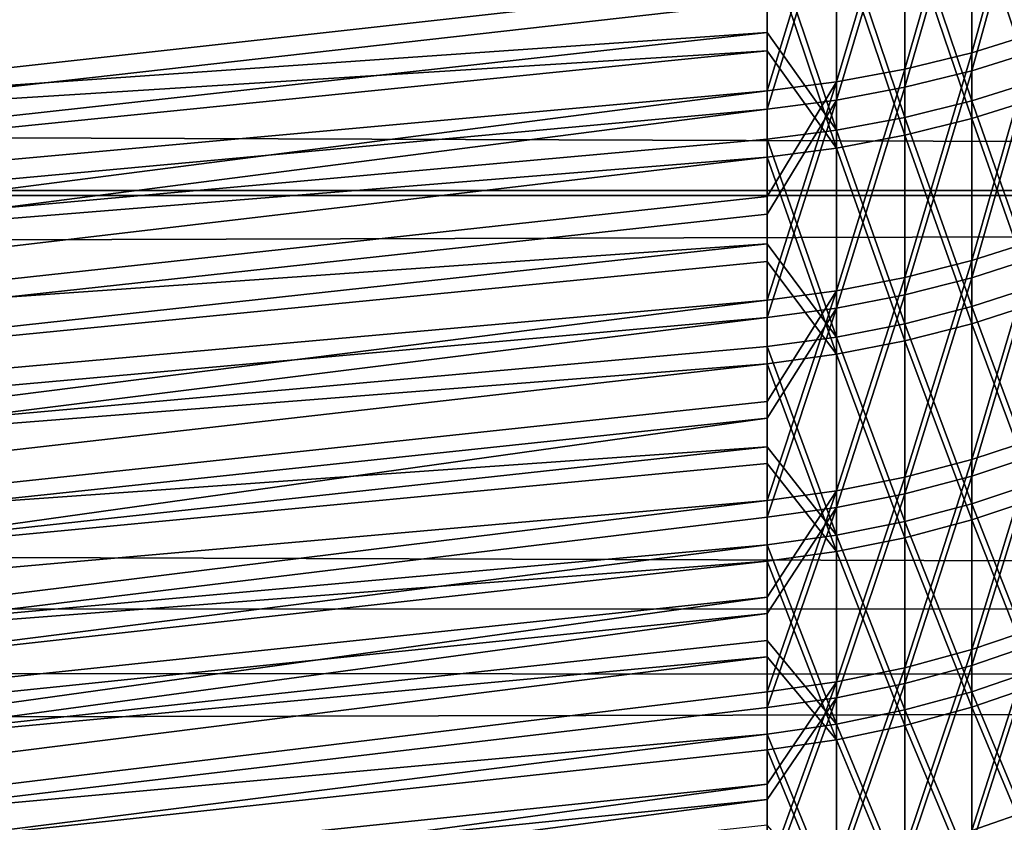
# Model space of a CAD drawing. Header units: millimetres. Extents: x -184 to 165, y -135 to 242.
# Tile 315 of 656: x -41.658 to -40.608, y -94.574 to -93.718. Entities that reach past the tile are written whole.
import ezdxf

# ---------------------------------------------------------------- set-up
doc = ezdxf.new("R2010")
doc.units = ezdxf.units.MM
doc.header["$LTSCALE"] = 41.718519
for name, color, linetype in [('384', 7, 'CONTINUOUS'), ('386', 7, 'CONTINUOUS'), ('442', 7, 'CONTINUOUS'), ('443', 7, 'CONTINUOUS'), ('445', 7, 'CONTINUOUS'), ('446', 7, 'CONTINUOUS'), ('456', 7, 'CONTINUOUS'), ('457', 7, 'CONTINUOUS'), ('459', 7, 'CONTINUOUS'), ('460', 7, 'CONTINUOUS')]:
    doc.layers.add(name, color=color, linetype=linetype)

msp = doc.modelspace()

# ---------------------------------------------------------------- linework, layer by layer
at = {"layer": '384', "linetype": 'CONTINUOUS'}
for points in [[(-25.7004, -93.4598, 60), (-25.9639, -93.8996, 60), (-171.8442, -93.3848, 60), (-25.7004, -93.4598, 60)], [(-25.9639, -93.8996, 60), (-171.5322, -93.9062, 60), (-171.8442, -93.3848, 60), (-25.9639, -93.8996, 60)], [(-25.9639, -93.8996, 60), (-26.23, -94.3379, 60), (-171.5322, -93.9062, 60), (-25.9639, -93.8996, 60)], [(-26.23, -94.3379, 60), (-171.2168, -94.4248, 60), (-171.5322, -93.9062, 60), (-26.23, -94.3379, 60)], [(-26.23, -94.3379, 60), (-26.4987, -94.7745, 60), (-171.2168, -94.4248, 60), (-26.23, -94.3379, 60)], [(-26.4987, -94.7745, 60), (-170.898, -94.9406, 60), (-171.2168, -94.4248, 60), (-26.4987, -94.7745, 60)]]:
    msp.add_3dface(points, dxfattribs=at)
at = {"layer": '386', "linetype": 'CONTINUOUS'}
for points in [[(-171.7996, -93.4598, 63), (-171.5361, -93.8996, 63), (-25.6558, -93.3848, 63), (-171.7996, -93.4598, 63)], [(-171.5361, -93.8996, 63), (-25.9678, -93.9062, 63), (-25.6558, -93.3848, 63), (-171.5361, -93.8996, 63)], [(-171.5361, -93.8996, 63), (-171.27, -94.3379, 63), (-25.9678, -93.9062, 63), (-171.5361, -93.8996, 63)], [(-171.27, -94.3379, 63), (-26.2832, -94.4248, 63), (-25.9678, -93.9062, 63), (-171.27, -94.3379, 63)], [(-171.27, -94.3379, 63), (-171.0013, -94.7745, 63), (-26.2832, -94.4248, 63), (-171.27, -94.3379, 63)], [(-171.0013, -94.7745, 63), (-26.602, -94.9406, 63), (-26.2832, -94.4248, 63), (-171.0013, -94.7745, 63)]]:
    msp.add_3dface(points, dxfattribs=at)
at = {"layer": '442', "linetype": 'CONTINUOUS'}
for points in [[(-46.5, -93.8857, 18.9713), (-46.5, -93.658, 18.7711), (-40.8608, -93.2747, 19.4879), (-46.5, -93.8857, 18.9713)], [(-40.8608, -93.397, 19.5984), (-46.5, -93.8857, 18.9713), (-40.8608, -93.2747, 19.4879), (-40.8608, -93.397, 19.5984)], [(-40.8608, -93.5172, 19.7111), (-46.5, -93.8857, 18.9713), (-40.8608, -93.397, 19.5984), (-40.8608, -93.5172, 19.7111)], [(-46.5, -94.1069, 19.1787), (-46.5, -93.8857, 18.9713), (-40.8608, -93.5172, 19.7111), (-46.5, -94.1069, 19.1787)], [(-40.8608, -93.6353, 19.8261), (-46.5, -94.1069, 19.1787), (-40.8608, -93.5172, 19.7111), (-40.8608, -93.6353, 19.8261)], [(-40.8608, -93.7511, 19.9433), (-46.5, -94.1069, 19.1787), (-40.8608, -93.6353, 19.8261), (-40.8608, -93.7511, 19.9433)], [(-46.5, -94.3215, 19.3931), (-46.5, -94.1069, 19.1787), (-40.8608, -93.7511, 19.9433), (-46.5, -94.3215, 19.3931)], [(-40.8608, -93.8647, 20.0627), (-46.5, -94.3215, 19.3931), (-40.8608, -93.7511, 19.9433), (-40.8608, -93.8647, 20.0627)], [(-46.5, -94.529, 19.6142), (-46.5, -94.3215, 19.3931), (-40.8608, -93.8647, 20.0627), (-46.5, -94.529, 19.6142)], [(-40.8608, -93.976, 20.1842), (-46.5, -94.529, 19.6142), (-40.8608, -93.8647, 20.0627), (-40.8608, -93.976, 20.1842)], [(-40.8608, -94.085, 20.3078), (-46.5, -94.529, 19.6142), (-40.8608, -93.976, 20.1842), (-40.8608, -94.085, 20.3078)], [(-46.5, -94.7294, 19.8418), (-46.5, -94.529, 19.6142), (-40.8608, -94.085, 20.3078), (-46.5, -94.7294, 19.8418)], [(-40.8608, -94.1916, 20.4334), (-46.5, -94.7294, 19.8418), (-40.8608, -94.085, 20.3078), (-40.8608, -94.1916, 20.4334)], [(-40.8608, -94.2959, 20.5611), (-46.5, -94.7294, 19.8418), (-40.8608, -94.1916, 20.4334), (-40.8608, -94.2959, 20.5611)], [(-46.5, -94.9225, 20.0756), (-46.5, -94.7294, 19.8418), (-40.8608, -94.2959, 20.5611), (-46.5, -94.9225, 20.0756)], [(-40.8608, -94.3977, 20.6907), (-46.5, -94.9225, 20.0756), (-40.8608, -94.2959, 20.5611), (-40.8608, -94.3977, 20.6907)], [(-46.5, -95.1079, 20.3156), (-46.5, -94.9225, 20.0756), (-40.8608, -94.3977, 20.6907), (-46.5, -95.1079, 20.3156)], [(-40.8608, -94.497, 20.8221), (-46.5, -95.1079, 20.3156), (-40.8608, -94.3977, 20.6907), (-40.8608, -94.497, 20.8221)], [(-40.8608, -94.5938, 20.9555), (-46.5, -95.1079, 20.3156), (-40.8608, -94.497, 20.8221), (-40.8608, -94.5938, 20.9555)]]:
    msp.add_3dface(points, dxfattribs=at)
at = {"layer": '443', "linetype": 'CONTINUOUS'}
for points in [[(-40.573, -93.5747, 19.8871), (-40.573, -93.8018, 20.1214), (-40.6423, -93.5955, 19.8661), (-40.573, -93.5747, 19.8871)], [(-40.6423, -93.5955, 19.8661), (-40.6423, -93.8234, 20.1012), (-40.7137, -93.6126, 19.8489), (-40.6423, -93.5955, 19.8661)], [(-40.6423, -93.5955, 19.8661), (-40.573, -93.8018, 20.1214), (-40.6423, -93.8234, 20.1012), (-40.6423, -93.5955, 19.8661)], [(-40.7137, -93.6126, 19.8489), (-40.7137, -93.8412, 20.0846), (-40.7867, -93.6259, 19.8355), (-40.7137, -93.6126, 19.8489)], [(-40.7137, -93.6126, 19.8489), (-40.6423, -93.8234, 20.1012), (-40.7137, -93.8412, 20.0846), (-40.7137, -93.6126, 19.8489)], [(-40.8608, -93.6353, 19.8261), (-40.7867, -93.6259, 19.8355), (-40.7867, -93.855, 20.0718), (-40.8608, -93.6353, 19.8261)], [(-40.7867, -93.6259, 19.8355), (-40.7137, -93.8412, 20.0846), (-40.7867, -93.855, 20.0718), (-40.7867, -93.6259, 19.8355)], [(-40.8608, -93.7511, 19.9433), (-40.8608, -93.6353, 19.8261), (-40.7867, -93.855, 20.0718), (-40.8608, -93.7511, 19.9433)], [(-40.8608, -93.8647, 20.0627), (-40.8608, -93.7511, 19.9433), (-40.7867, -93.855, 20.0718), (-40.8608, -93.8647, 20.0627)], [(-40.573, -93.8018, 20.1214), (-40.573, -94.0199, 20.3641), (-40.6423, -93.8234, 20.1012), (-40.573, -93.8018, 20.1214)], [(-40.6423, -93.8234, 20.1012), (-40.6423, -94.0423, 20.3447), (-40.7137, -93.8412, 20.0846), (-40.6423, -93.8234, 20.1012)], [(-40.6423, -93.8234, 20.1012), (-40.573, -94.0199, 20.3641), (-40.6423, -94.0423, 20.3447), (-40.6423, -93.8234, 20.1012)], [(-40.7137, -93.8412, 20.0846), (-40.7137, -94.0607, 20.3288), (-40.7867, -93.855, 20.0718), (-40.7137, -93.8412, 20.0846)], [(-40.7137, -93.8412, 20.0846), (-40.6423, -94.0423, 20.3447), (-40.7137, -94.0607, 20.3288), (-40.7137, -93.8412, 20.0846)], [(-40.8608, -93.8647, 20.0627), (-40.7867, -93.855, 20.0718), (-40.7867, -94.0749, 20.3165), (-40.8608, -93.8647, 20.0627)], [(-40.7867, -93.855, 20.0718), (-40.7137, -94.0607, 20.3288), (-40.7867, -94.0749, 20.3165), (-40.7867, -93.855, 20.0718)], [(-40.8608, -93.976, 20.1842), (-40.8608, -93.8647, 20.0627), (-40.7867, -94.0749, 20.3165), (-40.8608, -93.976, 20.1842)], [(-40.8608, -94.085, 20.3078), (-40.8608, -93.976, 20.1842), (-40.7867, -94.0749, 20.3165), (-40.8608, -94.085, 20.3078)], [(-40.573, -94.0199, 20.3641), (-40.573, -94.2287, 20.6148), (-40.6423, -94.0423, 20.3447), (-40.573, -94.0199, 20.3641)], [(-40.6423, -94.0423, 20.3447), (-40.6423, -94.2518, 20.5963), (-40.7137, -94.0607, 20.3288), (-40.6423, -94.0423, 20.3447)], [(-40.6423, -94.0423, 20.3447), (-40.573, -94.2287, 20.6148), (-40.6423, -94.2518, 20.5963), (-40.6423, -94.0423, 20.3447)], [(-40.7137, -94.0607, 20.3288), (-40.7137, -94.2708, 20.5812), (-40.7867, -94.0749, 20.3165), (-40.7137, -94.0607, 20.3288)], [(-40.7137, -94.0607, 20.3288), (-40.6423, -94.2518, 20.5963), (-40.7137, -94.2708, 20.5812), (-40.7137, -94.0607, 20.3288)], [(-40.8608, -94.085, 20.3078), (-40.7867, -94.0749, 20.3165), (-40.7867, -94.2855, 20.5694), (-40.8608, -94.085, 20.3078)], [(-40.7867, -94.0749, 20.3165), (-40.7137, -94.2708, 20.5812), (-40.7867, -94.2855, 20.5694), (-40.7867, -94.0749, 20.3165)], [(-40.8608, -94.1916, 20.4334), (-40.8608, -94.085, 20.3078), (-40.7867, -94.2855, 20.5694), (-40.8608, -94.1916, 20.4334)], [(-40.8608, -94.2959, 20.5611), (-40.8608, -94.1916, 20.4334), (-40.7867, -94.2855, 20.5694), (-40.8608, -94.2959, 20.5611)], [(-40.573, -94.2287, 20.6148), (-40.573, -94.4279, 20.8733), (-40.6423, -94.2518, 20.5963), (-40.573, -94.2287, 20.6148)], [(-40.6423, -94.2518, 20.5963), (-40.6423, -94.4517, 20.8557), (-40.7137, -94.2708, 20.5812), (-40.6423, -94.2518, 20.5963)], [(-40.6423, -94.2518, 20.5963), (-40.573, -94.4279, 20.8733), (-40.6423, -94.4517, 20.8557), (-40.6423, -94.2518, 20.5963)], [(-40.7137, -94.2708, 20.5812), (-40.7137, -94.4712, 20.8413), (-40.7867, -94.2855, 20.5694), (-40.7137, -94.2708, 20.5812)], [(-40.7137, -94.2708, 20.5812), (-40.6423, -94.4517, 20.8557), (-40.7137, -94.4712, 20.8413), (-40.7137, -94.2708, 20.5812)], [(-40.8608, -94.2959, 20.5611), (-40.7867, -94.2855, 20.5694), (-40.7867, -94.4863, 20.83), (-40.8608, -94.2959, 20.5611)], [(-40.7867, -94.2855, 20.5694), (-40.7137, -94.4712, 20.8413), (-40.7867, -94.4863, 20.83), (-40.7867, -94.2855, 20.5694)], [(-40.8608, -94.3977, 20.6907), (-40.8608, -94.2959, 20.5611), (-40.7867, -94.4863, 20.83), (-40.8608, -94.3977, 20.6907)], [(-40.8608, -94.497, 20.8221), (-40.8608, -94.3977, 20.6907), (-40.7867, -94.4863, 20.83), (-40.8608, -94.497, 20.8221)], [(-40.573, -94.4279, 20.8733), (-40.573, -94.6171, 21.1392), (-40.6423, -94.4517, 20.8557), (-40.573, -94.4279, 20.8733)], [(-40.6423, -94.4517, 20.8557), (-40.6423, -94.6415, 21.1225), (-40.7137, -94.4712, 20.8413), (-40.6423, -94.4517, 20.8557)], [(-40.6423, -94.4517, 20.8557), (-40.573, -94.6171, 21.1392), (-40.6423, -94.6415, 21.1225), (-40.6423, -94.4517, 20.8557)], [(-40.7137, -94.4712, 20.8413), (-40.7137, -94.6616, 21.1088), (-40.7867, -94.4863, 20.83), (-40.7137, -94.4712, 20.8413)], [(-40.7137, -94.4712, 20.8413), (-40.6423, -94.6415, 21.1225), (-40.7137, -94.6616, 21.1088), (-40.7137, -94.4712, 20.8413)], [(-40.8608, -94.497, 20.8221), (-40.7867, -94.4863, 20.83), (-40.7867, -94.6771, 21.0981), (-40.8608, -94.497, 20.8221)], [(-40.7867, -94.4863, 20.83), (-40.7137, -94.6616, 21.1088), (-40.7867, -94.6771, 21.0981), (-40.7867, -94.4863, 20.83)], [(-40.8608, -94.5938, 20.9555), (-40.8608, -94.497, 20.8221), (-40.7867, -94.6771, 21.0981), (-40.8608, -94.5938, 20.9555)]]:
    msp.add_3dface(points, dxfattribs=at)
at = {"layer": '445', "linetype": 'CONTINUOUS'}
for points in [[(-40.573, -93.7317, 31.9628), (-40.573, -93.5018, 32.1943), (-40.6423, -93.7531, 31.9832), (-40.573, -93.7317, 31.9628)], [(-40.6423, -93.7531, 31.9832), (-40.573, -93.5018, 32.1943), (-40.6423, -93.5224, 32.2156), (-40.6423, -93.7531, 31.9832)], [(-40.6423, -93.7531, 31.9832), (-40.6423, -93.5224, 32.2156), (-40.7137, -93.7707, 32), (-40.6423, -93.7531, 31.9832)], [(-40.7137, -93.7707, 32), (-40.6423, -93.5224, 32.2156), (-40.7137, -93.5393, 32.233), (-40.7137, -93.7707, 32)], [(-40.7137, -93.7707, 32), (-40.7137, -93.5393, 32.233), (-40.7867, -93.7843, 32.013), (-40.7137, -93.7707, 32)], [(-40.7867, -93.7843, 32.013), (-40.7137, -93.5393, 32.233), (-40.7867, -93.5524, 32.2465), (-40.7867, -93.7843, 32.013)], [(-40.7867, -93.7843, 32.013), (-40.7867, -93.5524, 32.2465), (-40.8608, -93.7939, 32.0222), (-40.7867, -93.7843, 32.013)], [(-40.8608, -93.7939, 32.0222), (-40.7867, -93.5524, 32.2465), (-40.8608, -93.6789, 32.1402), (-40.8608, -93.7939, 32.0222)], [(-40.573, -93.9527, 31.7227), (-40.573, -93.7317, 31.9628), (-40.6423, -93.9749, 31.7423), (-40.573, -93.9527, 31.7227)], [(-40.6423, -93.9749, 31.7423), (-40.573, -93.7317, 31.9628), (-40.6423, -93.7531, 31.9832), (-40.6423, -93.9749, 31.7423)], [(-40.6423, -93.9749, 31.7423), (-40.6423, -93.7531, 31.9832), (-40.7137, -93.993, 31.7584), (-40.6423, -93.9749, 31.7423)], [(-40.7137, -93.993, 31.7584), (-40.6423, -93.7531, 31.9832), (-40.7137, -93.7707, 32), (-40.7137, -93.993, 31.7584)], [(-40.7137, -93.993, 31.7584), (-40.7137, -93.7707, 32), (-40.7867, -94.0071, 31.7709), (-40.7137, -93.993, 31.7584)], [(-40.7867, -94.0071, 31.7709), (-40.7137, -93.7707, 32), (-40.7867, -93.7843, 32.013), (-40.7867, -94.0071, 31.7709)], [(-40.7867, -94.0071, 31.7709), (-40.7867, -93.7843, 32.013), (-40.8608, -94.0171, 31.7797), (-40.7867, -94.0071, 31.7709)], [(-40.8608, -94.0171, 31.7797), (-40.7867, -93.7843, 32.013), (-40.8608, -93.9066, 31.902), (-40.8608, -94.0171, 31.7797)], [(-40.8608, -93.9066, 31.902), (-40.7867, -93.7843, 32.013), (-40.8608, -93.7939, 32.0222), (-40.8608, -93.9066, 31.902)], [(-40.573, -94.1645, 31.4744), (-40.573, -93.9527, 31.7227), (-40.6423, -94.1873, 31.4932), (-40.573, -94.1645, 31.4744)], [(-40.6423, -94.1873, 31.4932), (-40.573, -93.9527, 31.7227), (-40.6423, -93.9749, 31.7423), (-40.6423, -94.1873, 31.4932)], [(-40.6423, -94.1873, 31.4932), (-40.6423, -93.9749, 31.7423), (-40.7137, -94.2061, 31.5086), (-40.6423, -94.1873, 31.4932)], [(-40.7137, -94.2061, 31.5086), (-40.6423, -93.9749, 31.7423), (-40.7137, -93.993, 31.7584), (-40.7137, -94.2061, 31.5086)], [(-40.7137, -94.2061, 31.5086), (-40.7137, -93.993, 31.7584), (-40.7867, -94.2207, 31.5206), (-40.7137, -94.2061, 31.5086)], [(-40.7867, -94.2207, 31.5206), (-40.7137, -93.993, 31.7584), (-40.7867, -94.0071, 31.7709), (-40.7867, -94.2207, 31.5206)], [(-40.7867, -94.2207, 31.5206), (-40.7867, -94.0071, 31.7709), (-40.8608, -94.2309, 31.529), (-40.7867, -94.2207, 31.5206)], [(-40.8608, -94.2309, 31.529), (-40.7867, -94.0071, 31.7709), (-40.8608, -94.1252, 31.6554), (-40.8608, -94.2309, 31.529)], [(-40.8608, -94.1252, 31.6554), (-40.7867, -94.0071, 31.7709), (-40.8608, -94.0171, 31.7797), (-40.8608, -94.1252, 31.6554)], [(-40.573, -94.3666, 31.2183), (-40.573, -94.1645, 31.4744), (-40.6423, -94.3902, 31.2362), (-40.573, -94.3666, 31.2183)], [(-40.6423, -94.3902, 31.2362), (-40.573, -94.1645, 31.4744), (-40.6423, -94.1873, 31.4932), (-40.6423, -94.3902, 31.2362)], [(-40.6423, -94.3902, 31.2362), (-40.6423, -94.1873, 31.4932), (-40.7137, -94.4096, 31.2509), (-40.6423, -94.3902, 31.2362)], [(-40.7137, -94.4096, 31.2509), (-40.6423, -94.1873, 31.4932), (-40.7137, -94.2061, 31.5086), (-40.7137, -94.4096, 31.2509)], [(-40.7137, -94.4096, 31.2509), (-40.7137, -94.2061, 31.5086), (-40.7867, -94.4246, 31.2623), (-40.7137, -94.4096, 31.2509)], [(-40.7867, -94.4246, 31.2623), (-40.7137, -94.2061, 31.5086), (-40.7867, -94.2207, 31.5206), (-40.7867, -94.4246, 31.2623)], [(-40.7867, -94.4246, 31.2623), (-40.7867, -94.2207, 31.5206), (-40.8608, -94.4352, 31.2703), (-40.7867, -94.4246, 31.2623)], [(-40.8608, -94.4352, 31.2703), (-40.7867, -94.2207, 31.5206), (-40.8608, -94.3343, 31.4006), (-40.8608, -94.4352, 31.2703)], [(-40.8608, -94.3343, 31.4006), (-40.7867, -94.2207, 31.5206), (-40.8608, -94.2309, 31.529), (-40.8608, -94.3343, 31.4006)], [(-40.573, -94.559, 30.9547), (-40.573, -94.3666, 31.2183), (-40.6423, -94.5832, 30.9717), (-40.573, -94.559, 30.9547)], [(-40.6423, -94.5832, 30.9717), (-40.573, -94.3666, 31.2183), (-40.6423, -94.3902, 31.2362), (-40.6423, -94.5832, 30.9717)], [(-40.6423, -94.5832, 30.9717), (-40.6423, -94.3902, 31.2362), (-40.7137, -94.6031, 30.9857), (-40.6423, -94.5832, 30.9717)], [(-40.7137, -94.6031, 30.9857), (-40.6423, -94.3902, 31.2362), (-40.7137, -94.4096, 31.2509), (-40.7137, -94.6031, 30.9857)], [(-40.7137, -94.6031, 30.9857), (-40.7137, -94.4096, 31.2509), (-40.7867, -94.6186, 30.9965), (-40.7137, -94.6031, 30.9857)], [(-40.7867, -94.6186, 30.9965), (-40.7137, -94.4096, 31.2509), (-40.7867, -94.4246, 31.2623), (-40.7867, -94.6186, 30.9965)], [(-40.7867, -94.6186, 30.9965), (-40.7867, -94.4246, 31.2623), (-40.8608, -94.6294, 31.0041), (-40.7867, -94.6186, 30.9965)], [(-40.8608, -94.6294, 31.0041), (-40.7867, -94.4246, 31.2623), (-40.8608, -94.5336, 31.1381), (-40.8608, -94.6294, 31.0041)], [(-40.8608, -94.5336, 31.1381), (-40.7867, -94.4246, 31.2623), (-40.8608, -94.4352, 31.2703), (-40.8608, -94.5336, 31.1381)], [(-40.573, -94.7413, 30.6841), (-40.573, -94.559, 30.9547), (-40.6423, -94.7661, 30.7001), (-40.573, -94.7413, 30.6841)], [(-40.6423, -94.7661, 30.7001), (-40.573, -94.559, 30.9547), (-40.6423, -94.5832, 30.9717), (-40.6423, -94.7661, 30.7001)]]:
    msp.add_3dface(points, dxfattribs=at)
at = {"layer": '446', "linetype": 'CONTINUOUS'}
for points in [[(-40.8608, -93.3208, 32.481), (-40.8608, -93.1972, 32.59), (-46.5, -93.8529, 33.0684), (-40.8608, -93.3208, 32.481)], [(-46.5, -93.8529, 33.0684), (-40.8608, -93.1972, 32.59), (-46.5, -93.6154, 33.2749), (-46.5, -93.8529, 33.0684)], [(-40.8608, -93.4423, 32.3697), (-40.8608, -93.3208, 32.481), (-46.5, -93.8529, 33.0684), (-40.8608, -93.4423, 32.3697)], [(-40.8608, -93.5617, 32.2561), (-40.8608, -93.4423, 32.3697), (-46.5, -94.0832, 32.8542), (-40.8608, -93.5617, 32.2561)], [(-46.5, -94.0832, 32.8542), (-40.8608, -93.4423, 32.3697), (-46.5, -93.8529, 33.0684), (-46.5, -94.0832, 32.8542)], [(-40.8608, -93.6789, 32.1402), (-40.8608, -93.5617, 32.2561), (-46.5, -94.3062, 32.6326), (-40.8608, -93.6789, 32.1402)], [(-46.5, -94.3062, 32.6326), (-40.8608, -93.5617, 32.2561), (-46.5, -94.0832, 32.8542), (-46.5, -94.3062, 32.6326)], [(-40.8608, -93.7939, 32.0222), (-40.8608, -93.6789, 32.1402), (-46.5, -94.3062, 32.6326), (-40.8608, -93.7939, 32.0222)], [(-40.8608, -93.9066, 31.902), (-40.8608, -93.7939, 32.0222), (-46.5, -94.5216, 32.4039), (-40.8608, -93.9066, 31.902)], [(-46.5, -94.5216, 32.4039), (-40.8608, -93.7939, 32.0222), (-46.5, -94.3062, 32.6326), (-46.5, -94.5216, 32.4039)], [(-40.8608, -94.0171, 31.7797), (-40.8608, -93.9066, 31.902), (-46.5, -94.5216, 32.4039), (-40.8608, -94.0171, 31.7797)], [(-40.8608, -94.1252, 31.6554), (-40.8608, -94.0171, 31.7797), (-46.5, -94.7293, 32.1683), (-40.8608, -94.1252, 31.6554)], [(-46.5, -94.7293, 32.1683), (-40.8608, -94.0171, 31.7797), (-46.5, -94.5216, 32.4039), (-46.5, -94.7293, 32.1683)], [(-40.8608, -94.2309, 31.529), (-40.8608, -94.1252, 31.6554), (-46.5, -94.7293, 32.1683), (-40.8608, -94.2309, 31.529)], [(-40.8608, -94.3343, 31.4006), (-40.8608, -94.2309, 31.529), (-46.5, -94.9291, 31.926), (-40.8608, -94.3343, 31.4006)], [(-46.5, -94.9291, 31.926), (-40.8608, -94.2309, 31.529), (-46.5, -94.7293, 32.1683), (-46.5, -94.9291, 31.926)], [(-40.8608, -94.4352, 31.2703), (-40.8608, -94.3343, 31.4006), (-46.5, -95.1207, 31.6773), (-40.8608, -94.4352, 31.2703)], [(-46.5, -95.1207, 31.6773), (-40.8608, -94.3343, 31.4006), (-46.5, -94.9291, 31.926), (-46.5, -95.1207, 31.6773)], [(-40.8608, -94.5336, 31.1381), (-40.8608, -94.4352, 31.2703), (-46.5, -95.1207, 31.6773), (-40.8608, -94.5336, 31.1381)], [(-40.8608, -94.6294, 31.0041), (-40.8608, -94.5336, 31.1381), (-46.5, -95.304, 31.4224), (-40.8608, -94.6294, 31.0041)], [(-46.5, -95.304, 31.4224), (-40.8608, -94.5336, 31.1381), (-46.5, -95.1207, 31.6773), (-46.5, -95.304, 31.4224)]]:
    msp.add_3dface(points, dxfattribs=at)
at = {"layer": '456', "linetype": 'CONTINUOUS'}
for points in [[(-46.5, -93.8885, -36.0261), (-46.5, -93.646, -36.2391), (-40.8608, -93.2537, -35.5306), (-46.5, -93.8885, -36.0261)], [(-40.8608, -93.3764, -35.4206), (-46.5, -93.8885, -36.0261), (-40.8608, -93.2537, -35.5306), (-40.8608, -93.3764, -35.4206)], [(-40.8608, -93.4969, -35.3082), (-46.5, -93.8885, -36.0261), (-40.8608, -93.3764, -35.4206), (-40.8608, -93.4969, -35.3082)], [(-46.5, -94.1243, -35.8045), (-46.5, -93.8885, -36.0261), (-40.8608, -93.4969, -35.3082), (-46.5, -94.1243, -35.8045)], [(-40.8608, -93.6153, -35.1936), (-46.5, -94.1243, -35.8045), (-40.8608, -93.4969, -35.3082), (-40.8608, -93.6153, -35.1936)], [(-40.8608, -93.7315, -35.0768), (-46.5, -94.1243, -35.8045), (-40.8608, -93.6153, -35.1936), (-40.8608, -93.7315, -35.0768)], [(-46.5, -94.3529, -35.5744), (-46.5, -94.1243, -35.8045), (-40.8608, -93.7315, -35.0768), (-46.5, -94.3529, -35.5744)], [(-40.8608, -93.8455, -34.9578), (-46.5, -94.3529, -35.5744), (-40.8608, -93.7315, -35.0768), (-40.8608, -93.8455, -34.9578)], [(-40.8608, -93.9572, -34.8366), (-46.5, -94.3529, -35.5744), (-40.8608, -93.8455, -34.9578), (-40.8608, -93.9572, -34.8366)], [(-46.5, -94.574, -35.336), (-46.5, -94.3529, -35.5744), (-40.8608, -93.9572, -34.8366), (-46.5, -94.574, -35.336)], [(-40.8608, -94.0666, -34.7134), (-46.5, -94.574, -35.336), (-40.8608, -93.9572, -34.8366), (-40.8608, -94.0666, -34.7134)], [(-40.8608, -94.1736, -34.5881), (-46.5, -94.574, -35.336), (-40.8608, -94.0666, -34.7134), (-40.8608, -94.1736, -34.5881)], [(-46.5, -94.7874, -35.0895), (-46.5, -94.574, -35.336), (-40.8608, -94.1736, -34.5881), (-46.5, -94.7874, -35.0895)], [(-40.8608, -94.2783, -34.4608), (-46.5, -94.7874, -35.0895), (-40.8608, -94.1736, -34.5881), (-40.8608, -94.2783, -34.4608)], [(-46.5, -94.9928, -34.8352), (-46.5, -94.7874, -35.0895), (-40.8608, -94.2783, -34.4608), (-46.5, -94.9928, -34.8352)], [(-40.8608, -94.3805, -34.3315), (-46.5, -94.9928, -34.8352), (-40.8608, -94.2783, -34.4608), (-40.8608, -94.3805, -34.3315)], [(-40.8608, -94.4803, -34.2004), (-46.5, -94.9928, -34.8352), (-40.8608, -94.3805, -34.3315), (-40.8608, -94.4803, -34.2004)], [(-46.5, -95.1898, -34.5733), (-46.5, -94.9928, -34.8352), (-40.8608, -94.4803, -34.2004), (-46.5, -95.1898, -34.5733)], [(-40.8608, -94.5775, -34.0673), (-46.5, -95.1898, -34.5733), (-40.8608, -94.4803, -34.2004), (-40.8608, -94.5775, -34.0673)]]:
    msp.add_3dface(points, dxfattribs=at)
at = {"layer": '457', "linetype": 'CONTINUOUS'}
for points in [[(-40.573, -93.5549, -35.1324), (-40.573, -93.7828, -34.8989), (-40.6423, -93.5757, -35.1534), (-40.573, -93.5549, -35.1324)], [(-40.6423, -93.5757, -35.1534), (-40.6423, -93.8044, -34.9191), (-40.7137, -93.5928, -35.1707), (-40.6423, -93.5757, -35.1534)], [(-40.6423, -93.5757, -35.1534), (-40.573, -93.7828, -34.8989), (-40.6423, -93.8044, -34.9191), (-40.6423, -93.5757, -35.1534)], [(-40.7137, -93.5928, -35.1707), (-40.7137, -93.8221, -34.9358), (-40.7867, -93.606, -35.1841), (-40.7137, -93.5928, -35.1707)], [(-40.7137, -93.5928, -35.1707), (-40.6423, -93.8044, -34.9191), (-40.7137, -93.8221, -34.9358), (-40.7137, -93.5928, -35.1707)], [(-40.8608, -93.6153, -35.1936), (-40.7867, -93.606, -35.1841), (-40.7867, -93.8358, -34.9487), (-40.8608, -93.6153, -35.1936)], [(-40.7867, -93.606, -35.1841), (-40.7137, -93.8221, -34.9358), (-40.7867, -93.8358, -34.9487), (-40.7867, -93.606, -35.1841)], [(-40.8608, -93.7315, -35.0768), (-40.8608, -93.6153, -35.1936), (-40.7867, -93.8358, -34.9487), (-40.8608, -93.7315, -35.0768)], [(-40.8608, -93.8455, -34.9578), (-40.8608, -93.7315, -35.0768), (-40.7867, -93.8358, -34.9487), (-40.8608, -93.8455, -34.9578)], [(-40.573, -93.7828, -34.8989), (-40.573, -94.0017, -34.6569), (-40.6423, -93.8044, -34.9191), (-40.573, -93.7828, -34.8989)], [(-40.6423, -93.8044, -34.9191), (-40.6423, -94.0241, -34.6763), (-40.7137, -93.8221, -34.9358), (-40.6423, -93.8044, -34.9191)], [(-40.6423, -93.8044, -34.9191), (-40.573, -94.0017, -34.6569), (-40.6423, -94.0241, -34.6763), (-40.6423, -93.8044, -34.9191)], [(-40.7137, -93.8221, -34.9358), (-40.7137, -94.0424, -34.6923), (-40.7867, -93.8358, -34.9487), (-40.7137, -93.8221, -34.9358)], [(-40.7137, -93.8221, -34.9358), (-40.6423, -94.0241, -34.6763), (-40.7137, -94.0424, -34.6923), (-40.7137, -93.8221, -34.9358)], [(-40.8608, -93.8455, -34.9578), (-40.7867, -93.8358, -34.9487), (-40.7867, -94.0566, -34.7046), (-40.8608, -93.8455, -34.9578)], [(-40.7867, -93.8358, -34.9487), (-40.7137, -94.0424, -34.6923), (-40.7867, -94.0566, -34.7046), (-40.7867, -93.8358, -34.9487)], [(-40.8608, -93.9572, -34.8366), (-40.8608, -93.8455, -34.9578), (-40.7867, -94.0566, -34.7046), (-40.8608, -93.9572, -34.8366)], [(-40.8608, -94.0666, -34.7134), (-40.8608, -93.9572, -34.8366), (-40.7867, -94.0566, -34.7046), (-40.8608, -94.0666, -34.7134)], [(-40.573, -94.0017, -34.6569), (-40.573, -94.2113, -34.4068), (-40.6423, -94.0241, -34.6763), (-40.573, -94.0017, -34.6569)], [(-40.6423, -94.0241, -34.6763), (-40.6423, -94.2344, -34.4254), (-40.7137, -94.0424, -34.6923), (-40.6423, -94.0241, -34.6763)], [(-40.6423, -94.0241, -34.6763), (-40.573, -94.2113, -34.4068), (-40.6423, -94.2344, -34.4254), (-40.6423, -94.0241, -34.6763)], [(-40.7137, -94.0424, -34.6923), (-40.7137, -94.2533, -34.4406), (-40.7867, -94.0566, -34.7046), (-40.7137, -94.0424, -34.6923)], [(-40.7137, -94.0424, -34.6923), (-40.6423, -94.2344, -34.4254), (-40.7137, -94.2533, -34.4406), (-40.7137, -94.0424, -34.6923)], [(-40.8608, -94.0666, -34.7134), (-40.7867, -94.0566, -34.7046), (-40.7867, -94.268, -34.4524), (-40.8608, -94.0666, -34.7134)], [(-40.7867, -94.0566, -34.7046), (-40.7137, -94.2533, -34.4406), (-40.7867, -94.268, -34.4524), (-40.7867, -94.0566, -34.7046)], [(-40.8608, -94.1736, -34.5881), (-40.8608, -94.0666, -34.7134), (-40.7867, -94.268, -34.4524), (-40.8608, -94.1736, -34.5881)], [(-40.8608, -94.2783, -34.4608), (-40.8608, -94.1736, -34.5881), (-40.7867, -94.268, -34.4524), (-40.8608, -94.2783, -34.4608)], [(-40.573, -94.2113, -34.4068), (-40.573, -94.4113, -34.1489), (-40.6423, -94.2344, -34.4254), (-40.573, -94.2113, -34.4068)], [(-40.6423, -94.2344, -34.4254), (-40.6423, -94.4351, -34.1666), (-40.7137, -94.2533, -34.4406), (-40.6423, -94.2344, -34.4254)], [(-40.6423, -94.2344, -34.4254), (-40.573, -94.4113, -34.1489), (-40.6423, -94.4351, -34.1666), (-40.6423, -94.2344, -34.4254)], [(-40.7137, -94.2533, -34.4406), (-40.7137, -94.4545, -34.1812), (-40.7867, -94.268, -34.4524), (-40.7137, -94.2533, -34.4406)], [(-40.7137, -94.2533, -34.4406), (-40.6423, -94.4351, -34.1666), (-40.7137, -94.4545, -34.1812), (-40.7137, -94.2533, -34.4406)], [(-40.8608, -94.2783, -34.4608), (-40.7867, -94.268, -34.4524), (-40.7867, -94.4696, -34.1924), (-40.8608, -94.2783, -34.4608)], [(-40.7867, -94.268, -34.4524), (-40.7137, -94.4545, -34.1812), (-40.7867, -94.4696, -34.1924), (-40.7867, -94.268, -34.4524)], [(-40.8608, -94.3805, -34.3315), (-40.8608, -94.2783, -34.4608), (-40.7867, -94.4696, -34.1924), (-40.8608, -94.3805, -34.3315)], [(-40.8608, -94.4803, -34.2004), (-40.8608, -94.3805, -34.3315), (-40.7867, -94.4696, -34.1924), (-40.8608, -94.4803, -34.2004)], [(-40.573, -94.4113, -34.1489), (-40.573, -94.6014, -33.8837), (-40.6423, -94.4351, -34.1666), (-40.573, -94.4113, -34.1489)], [(-40.6423, -94.4351, -34.1666), (-40.6423, -94.6258, -33.9005), (-40.7137, -94.4545, -34.1812), (-40.6423, -94.4351, -34.1666)], [(-40.6423, -94.4351, -34.1666), (-40.573, -94.6014, -33.8837), (-40.6423, -94.6258, -33.9005), (-40.6423, -94.4351, -34.1666)], [(-40.7137, -94.4545, -34.1812), (-40.7137, -94.6458, -33.9143), (-40.7867, -94.4696, -34.1924), (-40.7137, -94.4545, -34.1812)], [(-40.7137, -94.4545, -34.1812), (-40.6423, -94.6258, -33.9005), (-40.7137, -94.6458, -33.9143), (-40.7137, -94.4545, -34.1812)], [(-40.8608, -94.4803, -34.2004), (-40.7867, -94.4696, -34.1924), (-40.7867, -94.6613, -33.925), (-40.8608, -94.4803, -34.2004)], [(-40.7867, -94.4696, -34.1924), (-40.7137, -94.6458, -33.9143), (-40.7867, -94.6613, -33.925), (-40.7867, -94.4696, -34.1924)], [(-40.8608, -94.5775, -34.0673), (-40.8608, -94.4803, -34.2004), (-40.7867, -94.6613, -33.925), (-40.8608, -94.5775, -34.0673)]]:
    msp.add_3dface(points, dxfattribs=at)
at = {"layer": '459', "linetype": 'CONTINUOUS'}
for points in [[(-40.573, -93.7509, -23.0573), (-40.573, -93.5217, -22.825), (-40.6423, -93.7723, -23.0369), (-40.573, -93.7509, -23.0573)], [(-40.6423, -93.7723, -23.0369), (-40.573, -93.5217, -22.825), (-40.6423, -93.5424, -22.8038), (-40.6423, -93.7723, -23.0369)], [(-40.6423, -93.7723, -23.0369), (-40.6423, -93.5424, -22.8038), (-40.7137, -93.7899, -23.0202), (-40.6423, -93.7723, -23.0369)], [(-40.7137, -93.7899, -23.0202), (-40.6423, -93.5424, -22.8038), (-40.7137, -93.5593, -22.7865), (-40.7137, -93.7899, -23.0202)], [(-40.7137, -93.7899, -23.0202), (-40.7137, -93.5593, -22.7865), (-40.7867, -93.8036, -23.0072), (-40.7137, -93.7899, -23.0202)], [(-40.7867, -93.8036, -23.0072), (-40.7137, -93.5593, -22.7865), (-40.7867, -93.5725, -22.773), (-40.7867, -93.8036, -23.0072)], [(-40.7867, -93.8036, -23.0072), (-40.7867, -93.5725, -22.773), (-40.8608, -93.8132, -22.9981), (-40.7867, -93.8036, -23.0072)], [(-40.8608, -93.8132, -22.9981), (-40.7867, -93.5725, -22.773), (-40.8608, -93.6986, -22.8797), (-40.8608, -93.8132, -22.9981)], [(-40.573, -93.9711, -23.2981), (-40.573, -93.7509, -23.0573), (-40.6423, -93.9933, -23.2785), (-40.573, -93.9711, -23.2981)], [(-40.6423, -93.9933, -23.2785), (-40.573, -93.7509, -23.0573), (-40.6423, -93.7723, -23.0369), (-40.6423, -93.9933, -23.2785)], [(-40.6423, -93.9933, -23.2785), (-40.6423, -93.7723, -23.0369), (-40.7137, -94.0115, -23.2625), (-40.6423, -93.9933, -23.2785)], [(-40.7137, -94.0115, -23.2625), (-40.6423, -93.7723, -23.0369), (-40.7137, -93.7899, -23.0202), (-40.7137, -94.0115, -23.2625)], [(-40.7137, -94.0115, -23.2625), (-40.7137, -93.7899, -23.0202), (-40.7867, -94.0257, -23.25), (-40.7137, -94.0115, -23.2625)], [(-40.7867, -94.0257, -23.25), (-40.7137, -93.7899, -23.0202), (-40.7867, -93.8036, -23.0072), (-40.7867, -94.0257, -23.25)], [(-40.7867, -94.0257, -23.25), (-40.7867, -93.8036, -23.0072), (-40.8608, -94.0356, -23.2413), (-40.7867, -94.0257, -23.25)], [(-40.8608, -94.0356, -23.2413), (-40.7867, -93.8036, -23.0072), (-40.8608, -93.9256, -23.1186), (-40.8608, -94.0356, -23.2413)], [(-40.8608, -93.9256, -23.1186), (-40.7867, -93.8036, -23.0072), (-40.8608, -93.8132, -22.9981), (-40.8608, -93.9256, -23.1186)], [(-40.573, -94.182, -23.5471), (-40.573, -93.9711, -23.2981), (-40.6423, -94.205, -23.5284), (-40.573, -94.182, -23.5471)], [(-40.6423, -94.205, -23.5284), (-40.573, -93.9711, -23.2981), (-40.6423, -93.9933, -23.2785), (-40.6423, -94.205, -23.5284)], [(-40.6423, -94.205, -23.5284), (-40.6423, -93.9933, -23.2785), (-40.7137, -94.2238, -23.513), (-40.6423, -94.205, -23.5284)], [(-40.7137, -94.2238, -23.513), (-40.6423, -93.9933, -23.2785), (-40.7137, -94.0115, -23.2625), (-40.7137, -94.2238, -23.513)], [(-40.7137, -94.2238, -23.513), (-40.7137, -94.0115, -23.2625), (-40.7867, -94.2384, -23.5011), (-40.7137, -94.2238, -23.513)], [(-40.7867, -94.2384, -23.5011), (-40.7137, -94.0115, -23.2625), (-40.7867, -94.0257, -23.25), (-40.7867, -94.2384, -23.5011)], [(-40.7867, -94.2384, -23.5011), (-40.7867, -94.0257, -23.25), (-40.8608, -94.2487, -23.4927), (-40.7867, -94.2384, -23.5011)], [(-40.8608, -94.2487, -23.4927), (-40.7867, -94.0257, -23.25), (-40.8608, -94.1433, -23.366), (-40.8608, -94.2487, -23.4927)], [(-40.8608, -94.1433, -23.366), (-40.7867, -94.0257, -23.25), (-40.8608, -94.0356, -23.2413), (-40.8608, -94.1433, -23.366)], [(-40.573, -94.3834, -23.8038), (-40.573, -94.182, -23.5471), (-40.6423, -94.407, -23.786), (-40.573, -94.3834, -23.8038)], [(-40.6423, -94.407, -23.786), (-40.573, -94.182, -23.5471), (-40.6423, -94.205, -23.5284), (-40.6423, -94.407, -23.786)], [(-40.6423, -94.407, -23.786), (-40.6423, -94.205, -23.5284), (-40.7137, -94.4264, -23.7714), (-40.6423, -94.407, -23.786)], [(-40.7137, -94.4264, -23.7714), (-40.6423, -94.205, -23.5284), (-40.7137, -94.2238, -23.513), (-40.7137, -94.4264, -23.7714)], [(-40.7137, -94.4264, -23.7714), (-40.7137, -94.2238, -23.513), (-40.7867, -94.4415, -23.76), (-40.7137, -94.4264, -23.7714)], [(-40.7867, -94.4415, -23.76), (-40.7137, -94.2238, -23.513), (-40.7867, -94.2384, -23.5011), (-40.7867, -94.4415, -23.76)], [(-40.7867, -94.4415, -23.76), (-40.7867, -94.2384, -23.5011), (-40.8608, -94.4521, -23.752), (-40.7867, -94.4415, -23.76)], [(-40.8608, -94.4521, -23.752), (-40.7867, -94.2384, -23.5011), (-40.8608, -94.3516, -23.6214), (-40.8608, -94.4521, -23.752)], [(-40.8608, -94.3516, -23.6214), (-40.7867, -94.2384, -23.5011), (-40.8608, -94.2487, -23.4927), (-40.8608, -94.3516, -23.6214)], [(-40.6423, -94.5992, -24.0511), (-40.573, -94.5749, -24.068), (-40.573, -94.3834, -23.8038), (-40.6423, -94.5992, -24.0511)], [(-40.6423, -94.5992, -24.0511), (-40.573, -94.3834, -23.8038), (-40.6423, -94.407, -23.786), (-40.6423, -94.5992, -24.0511)], [(-40.7137, -94.6191, -24.0372), (-40.6423, -94.5992, -24.0511), (-40.6423, -94.407, -23.786), (-40.7137, -94.6191, -24.0372)], [(-40.7137, -94.6191, -24.0372), (-40.6423, -94.407, -23.786), (-40.7137, -94.4264, -23.7714), (-40.7137, -94.6191, -24.0372)], [(-40.7867, -94.6346, -24.0264), (-40.7137, -94.6191, -24.0372), (-40.7137, -94.4264, -23.7714), (-40.7867, -94.6346, -24.0264)], [(-40.7867, -94.6346, -24.0264), (-40.7137, -94.4264, -23.7714), (-40.7867, -94.4415, -23.76), (-40.7867, -94.6346, -24.0264)], [(-40.8608, -94.6455, -24.0189), (-40.7867, -94.6346, -24.0264), (-40.7867, -94.4415, -23.76), (-40.8608, -94.6455, -24.0189)], [(-40.8608, -94.6455, -24.0189), (-40.7867, -94.4415, -23.76), (-40.8608, -94.55, -23.8845), (-40.8608, -94.6455, -24.0189)], [(-40.8608, -94.55, -23.8845), (-40.7867, -94.4415, -23.76), (-40.8608, -94.4521, -23.752), (-40.8608, -94.55, -23.8845)]]:
    msp.add_3dface(points, dxfattribs=at)
at = {"layer": '460', "linetype": 'CONTINUOUS'}
for points in [[(-40.8608, -93.3416, -22.5378), (-40.8608, -93.2184, -22.4284), (-46.5, -93.8989, -21.9733), (-40.8608, -93.3416, -22.5378)], [(-46.5, -93.8989, -21.9733), (-40.8608, -93.2184, -22.4284), (-46.5, -93.6715, -21.7727), (-46.5, -93.8989, -21.9733)], [(-40.8608, -93.4628, -22.6495), (-40.8608, -93.3416, -22.5378), (-46.5, -93.8989, -21.9733), (-40.8608, -93.4628, -22.6495)], [(-40.8608, -93.5818, -22.7635), (-40.8608, -93.4628, -22.6495), (-46.5, -94.1198, -22.1811), (-40.8608, -93.5818, -22.7635)], [(-46.5, -94.1198, -22.1811), (-40.8608, -93.4628, -22.6495), (-46.5, -93.8989, -21.9733), (-46.5, -94.1198, -22.1811)], [(-40.8608, -93.6986, -22.8797), (-40.8608, -93.5818, -22.7635), (-46.5, -94.3339, -22.3959), (-40.8608, -93.6986, -22.8797)], [(-46.5, -94.3339, -22.3959), (-40.8608, -93.5818, -22.7635), (-46.5, -94.1198, -22.1811), (-46.5, -94.3339, -22.3959)], [(-40.8608, -93.8132, -22.9981), (-40.8608, -93.6986, -22.8797), (-46.5, -94.3339, -22.3959), (-40.8608, -93.8132, -22.9981)], [(-40.8608, -93.9256, -23.1186), (-40.8608, -93.8132, -22.9981), (-46.5, -94.541, -22.6174), (-40.8608, -93.9256, -23.1186)], [(-46.5, -94.541, -22.6174), (-40.8608, -93.8132, -22.9981), (-46.5, -94.3339, -22.3959), (-46.5, -94.541, -22.6174)], [(-40.8608, -94.0356, -23.2413), (-40.8608, -93.9256, -23.1186), (-46.5, -94.541, -22.6174), (-40.8608, -94.0356, -23.2413)], [(-40.8608, -94.1433, -23.366), (-40.8608, -94.0356, -23.2413), (-46.5, -94.741, -22.8454), (-40.8608, -94.1433, -23.366)], [(-46.5, -94.741, -22.8454), (-40.8608, -94.0356, -23.2413), (-46.5, -94.541, -22.6174), (-46.5, -94.741, -22.8454)], [(-40.8608, -94.2487, -23.4927), (-40.8608, -94.1433, -23.366), (-46.5, -94.9336, -23.0796), (-40.8608, -94.2487, -23.4927)], [(-46.5, -94.9336, -23.0796), (-40.8608, -94.1433, -23.366), (-46.5, -94.741, -22.8454), (-46.5, -94.9336, -23.0796)], [(-40.8608, -94.3516, -23.6214), (-40.8608, -94.2487, -23.4927), (-46.5, -94.9336, -23.0796), (-40.8608, -94.3516, -23.6214)], [(-40.8608, -94.4521, -23.752), (-40.8608, -94.3516, -23.6214), (-46.5, -95.1186, -23.3199), (-40.8608, -94.4521, -23.752)], [(-46.5, -95.1186, -23.3199), (-40.8608, -94.3516, -23.6214), (-46.5, -94.9336, -23.0796), (-46.5, -95.1186, -23.3199)], [(-40.8608, -94.55, -23.8845), (-40.8608, -94.4521, -23.752), (-46.5, -95.1186, -23.3199), (-40.8608, -94.55, -23.8845)], [(-46.5, -95.2959, -23.5659), (-40.8608, -94.6455, -24.0189), (-40.8608, -94.55, -23.8845), (-46.5, -95.2959, -23.5659)], [(-46.5, -95.2959, -23.5659), (-40.8608, -94.55, -23.8845), (-46.5, -95.1186, -23.3199), (-46.5, -95.2959, -23.5659)]]:
    msp.add_3dface(points, dxfattribs=at)

doc.saveas('drawing.dxf')
